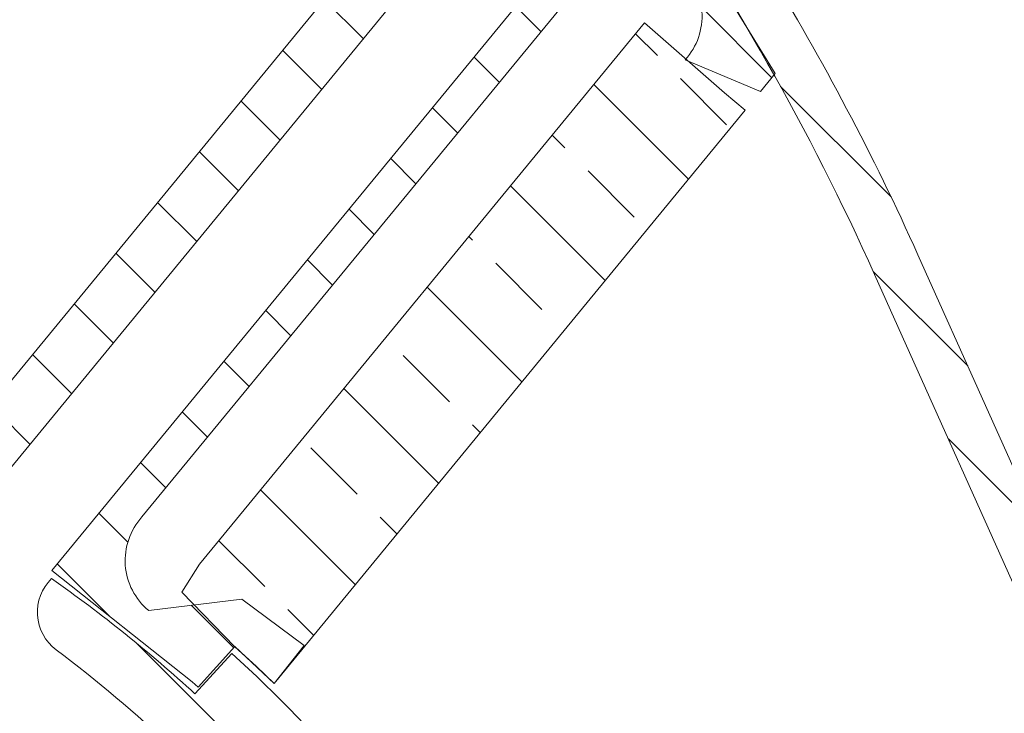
# Model space of a CAD drawing. Header units: metres. Extents: x 167411 to 168816, y 461777 to 462985.
# Tile 414 of 493: x 167773 to 167811, y 462751 to 462777. Entities that reach past the tile are written whole.
import ezdxf

# ---------------------------------------------------------------- set-up
doc = ezdxf.new("R2010")
doc.units = ezdxf.units.M
doc.header["$LTSCALE"] = 0.5
for name, color, linetype, lineweight, true_color in [('Noord-N-WE-GW-AANVULLEN-teelgrond 1e grootte boom', 7, 'Continuous', 18, 0x0001ff), ('Noord-N-WE-GW-AANVULLEN-teelgrond 2e en 3e grootte boom', 7, 'Continuous', 18, 0xbf01ff), ('Noord-N-WE-GW-AANVULLEN-vrijgekomen grond (uitvullen)', 7, 'Continuous', 18, 0x0100ff), ('Noord-N-WE-GW-AANVULLEN-zand uitvullen', 7, 'Continuous', 18, 0x3fff01), ('Zuid-N-WE-GW-AANVULLEN-menggranulaat', 7, 'Continuous', 18, 0x01ff7f), ('Zuid-N-WE-GW-AANVULLEN-teelgrond 1e grootte boom', 7, 'Continuous', 18, 0x0001ff), ('Zuid-N-WE-GW-ONTGRAVEN-grond-menggranulaat', 7, 'Continuous', 18, 0xff0001)]:
    doc.layers.add(name, color=color, linetype=linetype, lineweight=lineweight, true_color=true_color)
pattern_1 = [(45, (0, 0), (-3.535533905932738, 3.535533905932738), []), (45, (3.5355339, 0), (-3.535533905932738, 3.535533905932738), [2.5, -1.25])]
pattern_2 = [(135, (0, 0), (-1.767766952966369, -1.767766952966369), [])]

msp = doc.modelspace()

# ---------------------------------------------------------------- hatches: boundary and pattern name
at = {"layer": 'Noord-N-WE-GW-AANVULLEN-teelgrond 1e grootte boom'}
h = msp.add_hatch(dxfattribs=at)
h.set_pattern_fill('ANSI33', color=256, scale=20)
h.set_pattern_definition(pattern_1)
h.paths.add_polyline_path([(167851.496245, 462738.563006), (167851.496245, 462733.563006), (167857.496245, 462733.563006), (167857.496245, 462738.563006)])
h.paths.add_polyline_path([(167851.3662560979, 462731.3587327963), (167851.3662560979, 462726.3587327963), (167857.3662560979, 462726.3587327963), (167857.3662560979, 462731.3587327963)])
h.paths.add_polyline_path([(167853.7575194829, 462724.8166165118), (167854.1870491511, 462719.8351002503), (167860.1648686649, 462720.3505358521), (167859.7353389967, 462725.3320521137)])
edge = h.paths.add_edge_path()
edge.add_line((167819.752561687, 462698.5678700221), (167818.5773189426, 462699.0071671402))
edge.add_line((167818.5773189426, 462699.0071671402), (167819.6625522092, 462695.1794274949))
edge.add_line((167819.6625522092, 462695.1794274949), (167823.7469851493, 462693.8079464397))
edge.add_arc((167900.6604038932, 462925.3685777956), 243.9999999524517, 251.6259691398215, 258.5614237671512)
edge.add_arc((167946.0157406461, 463149.5269567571), 472.7008644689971, 258.5614237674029, 259.1146180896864)
edge.add_arc((167946.0157504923, 463149.526999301), 472.7009081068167, 259.1146178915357, 259.7296689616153)
edge.add_line((167861.7366223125, 462684.3999445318), (167862.3462604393, 462687.5686881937))
edge.add_arc((167897.0482822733, 462880.5361637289), 196.0629412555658, 258.8202020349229, 259.8052653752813, ccw=False)
edge.add_arc((167900.6604038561, 462925.3685776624), 240.799999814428, 250.3668830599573, 260.0454236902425, ccw=False)
edge = h.paths.add_edge_path()
edge.add_line((167578.4032729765, 462799.7303160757), (167596.6203670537, 462796.9720314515))
edge.add_line((167596.6203670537, 462796.9720314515), (167601.6020787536, 462796.1410789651))
edge.add_arc((167606.5339795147, 462827.100711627), 31.34999999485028, 260.94877682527, 275.6641324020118)
edge.add_line((167609.6281247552, 462795.9037764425), (167609.6238054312, 462793.4097978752))
edge.add_arc((167603.0385404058, 462821.3954510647), 28.74999999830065, 263.5356267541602, 283.2413064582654, ccw=False)
edge.add_arc((167609.42836148, 462855.0211414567), 62.93352959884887, 252.2468160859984, 261.20118637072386, ccw=False)
edge.add_arc((167562.3483782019, 462696.7118973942), 102.2499999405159, 74.17099039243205, 77.73495314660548)
edge.add_arc((167562.3483781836, 462696.7118973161), 102.250000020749, 77.73495314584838, 81.12712426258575)
edge.add_line((167578.1196902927, 462797.7382711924), (167578.4032729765, 462799.7303160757))
edge = h.paths.add_edge_path()
edge.add_arc((167472.8983696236, 462038.8933752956), 768.1212285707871, 83.66386098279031, 84.63420210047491, ccw=False)
edge.add_line((167557.6691693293, 462802.3225686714), (167557.5895591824, 462800.5467459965))
edge.add_arc((167555.5527658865, 462613.8437053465), 186.7141502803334, 89.37496984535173, 91.48672537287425)
edge.add_line((167550.7084035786, 462800.495000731), (167546.2931048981, 462800.5326116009))
edge.add_line((167546.2931048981, 462800.5326116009), (167544.6420942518, 462803.1182976))
edge.add_line((167544.6420942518, 462803.1182976), (167544.728463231, 462803.6486691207))
edge = h.paths.add_edge_path()
edge.add_line((167502.3501883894, 462807.3307395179), (167484.6232827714, 462807.8409732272))
edge.add_line((167484.6232827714, 462807.8409732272), (167479.5257499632, 462809.9299242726))
edge.add_line((167479.5257499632, 462809.9299242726), (167479.5256575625, 462809.9101138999))
edge.add_arc((167475.679294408, 461985.2643094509), 824.6547746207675, 89.73275947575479, 92.94858476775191)
edge.add_arc((167431.5555315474, 462841.903473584), 33.11999999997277, 262.34218993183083, 272.94858476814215, ccw=False)
edge.add_line((167427.142078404, 462809.0788512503), (167426.7420394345, 462806.1212264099))
edge.add_arc((167432.0353601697, 462845.4296723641), 39.66324706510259, 262.3306199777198, 270.6948268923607)
edge.add_arc((167473.7999534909, 462046.5827580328), 760.3082304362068, 90.64474842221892, 93.112606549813, ccw=False)
edge.add_line((167465.244398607, 462806.842850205), (167494.8134747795, 462803.0676205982))
edge.add_arc((167472.8515045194, 461852.3212443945), 951.0000000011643, 86.68204269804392, 88.67671915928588, ccw=False)
edge.add_line((167527.8924539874, 462801.7271080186), (167531.204409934, 462801.5236236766))
edge.add_line((167531.204409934, 462801.5236236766), (167531.5202549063, 462805.673126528))
edge.add_arc((167473.7849370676, 462047.1590229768), 760.7082306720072, 85.64724816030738, 87.84798802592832)
at = {"layer": 'Noord-N-WE-GW-AANVULLEN-teelgrond 2e en 3e grootte boom'}
h = msp.add_hatch(dxfattribs=at)
h.set_pattern_fill('ANSI33', color=256, scale=20, angle=90)
h.set_pattern_definition([(135, (0, 0), (-3.535533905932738, -3.535533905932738), []), (135, (2.164890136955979e-16, 3.5355339), (-3.535533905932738, -3.535533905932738), [2.5, -1.25])])
h.paths.add_polyline_path([(167781.9735864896, 462752.375249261), (167781.1566779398, 462753.1242397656), (167779.1259901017, 462755.2103229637), (167779.8047132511, 462756.281817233), (167796.8331900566, 462777.006127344), (167799.891311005, 462774.3284691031), (167800.6927479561, 462773.6699549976), (167782.6550759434, 462751.7174155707)])
at = {"layer": 'Noord-N-WE-GW-AANVULLEN-vrijgekomen grond (uitvullen)'}
h = msp.add_hatch(dxfattribs=at)
h.set_pattern_fill('ANSI31', color=256, scale=20, angle=90)
h.set_pattern_definition(pattern_2)
edge = h.paths.add_edge_path()
edge.add_line((167794.5679511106, 462778.7384989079), (167777.6027007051, 462758.0911377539))
edge.add_arc((167779.436543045, 462756.4244313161), 2.47808153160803, 137.7335471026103, 230.5911913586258)
edge.add_line((167777.8633347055, 462754.5097763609), (167781.4272488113, 462754.9486336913))
edge.add_line((167781.4272488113, 462754.9486336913), (167783.805228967, 462753.168680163))
edge.add_line((167783.805228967, 462753.168680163), (167782.6550759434, 462751.7174155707))
edge.add_line((167782.6550759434, 462751.7174155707), (167781.1623035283, 462753.1303754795))
edge.add_line((167781.1623035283, 462753.1303754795), (167779.7466042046, 462751.5791882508))
edge.add_line((167779.7466042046, 462751.5791882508), (167779.5250157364, 462751.7814221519))
edge.add_line((167779.5250157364, 462751.7814221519), (167774.1511538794, 462756.0484652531))
edge.add_line((167774.1511538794, 462756.0484652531), (167796.3180348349, 462783.0264104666))
edge.add_line((167796.3180348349, 462783.0264104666), (167796.6692864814, 462783.4538972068))
edge.add_line((167796.6692864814, 462783.4538972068), (167796.8275420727, 462783.2288502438))
edge.add_line((167796.8275420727, 462783.2288502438), (167801.8406633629, 462775.0670121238))
edge.add_line((167801.8406633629, 462775.0670121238), (167801.2755457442, 462774.3792422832))
edge.add_line((167801.2755457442, 462774.3792422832), (167798.3925201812, 462775.5960203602))
edge.add_arc((167796.5586780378, 462777.262727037), 2.478081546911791, 317.7335399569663, 410.5963350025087)
edge.add_arc((167796.5586772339, 462777.2627242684), 2.478084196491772, 50.59636127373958, 143.4495428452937)
at = {"layer": 'Noord-N-WE-GW-AANVULLEN-zand uitvullen'}
h = msp.add_hatch(dxfattribs=at)
h.set_pattern_fill('ANSI31', color=256, scale=20, angle=90)
h.set_pattern_definition(pattern_2)
edge = h.paths.add_edge_path()
edge.add_line((167721.4094950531, 462819.829803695), (167721.7599547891, 462821.2878211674))
edge.add_line((167721.7599547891, 462821.2878211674), (167721.9879396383, 462822.2627326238))
edge.add_arc((167727.6388144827, 462820.9559757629), 5.800000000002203, 73.73703519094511, 166.9793091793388, ccw=False)
edge.add_line((167729.2630827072, 462826.5238975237), (167730.2230692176, 462826.2438512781))
edge.add_line((167730.2230692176, 462826.2438512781), (167745.7728057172, 462821.7076986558))
edge.add_arc((167718.5243060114, 462728.3010111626), 97.30000002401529, 69.14617739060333, 73.73703518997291, ccw=False)
edge.add_line((167753.1616429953, 462819.2270519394), (167754.0933698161, 462818.8664877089))
edge.add_line((167754.0933698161, 462818.8664877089), (167754.0661750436, 462818.7972447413))
edge.add_line((167754.0661750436, 462818.7972447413), (167753.5740246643, 462817.1101743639))
edge.add_line((167753.5740246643, 462817.1101743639), (167753.4806111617, 462817.1470407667))
edge.add_line((167753.4806111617, 462817.1470407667), (167752.6329853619, 462814.241415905))
edge.add_line((167752.6329853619, 462814.241415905), (167752.5297765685, 462814.2715238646))
edge.add_line((167752.5297765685, 462814.2715238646), (167747.5777043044, 462815.7161371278))
edge.add_line((167747.5777043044, 462815.7161371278), (167740.2684972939, 462790.6604892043))
edge.add_line((167740.2684972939, 462790.6604892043), (167761.9344528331, 462784.3401196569))
edge.add_line((167761.9344528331, 462784.3401196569), (167775.7298196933, 462801.1296108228))
edge.add_line((167775.7298196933, 462801.1296108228), (167771.7873008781, 462804.3692843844))
edge.add_line((167771.7873008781, 462804.3692843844), (167771.5814322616, 462804.5384397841))
edge.add_line((167771.5814322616, 462804.5384397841), (167773.2329424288, 462806.5483910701))
edge.add_line((167773.2329424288, 462806.5483910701), (167773.1506729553, 462806.605783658))
edge.add_line((167773.1506729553, 462806.605783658), (167774.2650908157, 462807.9620729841))
edge.add_line((167774.2650908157, 462807.9620729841), (167774.3120182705, 462808.0191854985))
edge.add_line((167774.3120182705, 462808.0191854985), (167775.0994918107, 462807.4624828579))
edge.add_arc((167718.5253123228, 462728.3022953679), 97.29837135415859, 42.61542943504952, 54.44737731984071, ccw=False)
edge.add_line((167790.1286220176, 462794.1805095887), (167790.801992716, 462793.4410603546))
edge.add_line((167790.801992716, 462793.4410603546), (167794.045901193, 462789.6506539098))
edge.add_arc((167791.8726178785, 462787.8851965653), 2.800000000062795, -39.40880863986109, 39.088533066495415, ccw=False)
edge.add_line((167794.0359986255, 462786.1076185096), (167793.40114932, 462785.3349825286))
edge.add_line((167793.40114932, 462785.3349825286), (167771.6124732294, 462758.817327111))
edge.add_line((167771.6124732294, 462758.817327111), (167770.9776239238, 462758.0446911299))
edge.add_arc((167768.8142431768, 462759.8222691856), 2.800000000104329, 241.9403833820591, 320.59119135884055, ccw=False)
edge.add_arc((167742.9203988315, 462711.2452011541), 52.24745873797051, 61.94029754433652, 68.99750167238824)
edge.add_line((167761.6463403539, 462760.0215894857), (167760.7093902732, 462760.3710527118))
edge.add_arc((167742.921959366, 462711.2516156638), 52.24090154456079, 70.09335559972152, 73.73719383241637)
edge.add_line((167757.551688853, 462761.4022169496), (167714.2607799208, 462774.0309949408))
edge.add_arc((167716.4451406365, 462781.5188897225), 7.79999999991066, 155.7630082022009, 253.7370351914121, ccw=False)
edge.add_line((167709.332669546, 462784.7208820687), (167709.8160502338, 462784.5035509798))
edge.add_line((167709.8160502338, 462784.5035509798), (167709.8797733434, 462784.474579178))
edge.add_line((167709.8797733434, 462784.474579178), (167709.261246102, 462783.1141362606))
edge.add_line((167709.261246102, 462783.1141362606), (167710.6267413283, 462782.4933119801))
edge.add_line((167710.6267413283, 462782.4933119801), (167711.2475656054, 462783.8588071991))
edge.add_arc((167524.4996066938, 462867.9316318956), 204.8000000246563, 335.7630082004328, 340.8516845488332)
edge.add_line((167717.9685644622, 462800.7542369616), (167715.9847519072, 462801.443067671))
edge.add_line((167715.9847519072, 462801.443067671), (167718.2592098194, 462808.395876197))
edge.add_line((167718.2592098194, 462808.395876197), (167718.3261223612, 462808.375316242))
edge.add_line((167718.3261223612, 462808.375316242), (167720.2665860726, 462807.779077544))
edge.add_line((167720.2665860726, 462807.779077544), (167721.0377824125, 462810.3487742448))
edge.add_arc((167524.499606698, 462867.9316318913), 204.8000000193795, 343.6701747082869, 346.2775088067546)
edge.add_line((167723.4538109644, 462819.3490772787), (167723.7971743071, 462820.8092490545))
edge.add_line((167723.7971743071, 462820.8092490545), (167722.3370025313, 462821.1526123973))
edge.add_line((167722.3370025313, 462821.1526123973), (167721.9936391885, 462819.6924406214))
edge.add_line((167721.9936391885, 462819.6924406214), (167721.4094950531, 462819.829803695))
edge = h.paths.add_edge_path(flags=16)
edge.add_arc((167727.6388144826, 462820.9559757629), 3.980000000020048, 73.73703518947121, 105.65012034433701, ccw=False)
edge.add_line((167728.7533985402, 462824.7767220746), (167745.2631215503, 462819.9605232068))
edge.add_line((167745.2631215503, 462819.9605232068), (167747.0880854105, 462819.4083155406))
edge.add_line((167747.0880854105, 462819.4083155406), (167738.3857101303, 462789.5769465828))
edge.add_line((167738.3857101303, 462789.5769465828), (167762.3146233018, 462782.5964294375))
edge.add_line((167762.3146233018, 462782.5964294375), (167778.647330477, 462802.4739611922))
edge.add_arc((167718.5332322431, 462728.3090007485), 95.46803739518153, 38.778987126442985, 50.973649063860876, ccw=False)
edge.add_line((167792.9570320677, 462788.1023463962), (167768.9890716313, 462758.9324182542))
edge.add_arc((167742.9192725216, 462711.2429217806), 54.34999999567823, 61.33646743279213, 73.73703519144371)
edge.add_line((167758.1397859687, 462763.4181886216), (167714.8488770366, 462776.0469666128))
edge.add_arc((167716.4430729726, 462781.5151784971), 5.69585831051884, 202.2467410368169, 253.7465473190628, ccw=False)
edge.add_arc((167524.6408378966, 462867.8841204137), 206.4711076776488, 334.6114704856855, 343.6718078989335)
edge.add_arc((167524.4996067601, 462867.9316318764), 206.6199999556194, 343.6701747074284, 347.9476919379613)
edge = h.paths.add_edge_path(flags=16)
edge.add_line((167754.2179499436, 462818.8176051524), (167754.1969706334, 462818.7456889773))
edge.add_line((167754.1969706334, 462818.7456889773), (167753.7441339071, 462817.1933841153))
edge.add_arc((167717.9396309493, 462726.7497281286), 97.27290136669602, 64.97752930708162, 68.40255956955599, ccw=False)
edge.add_line((167759.0835072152, 462814.8927867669), (167759.5595352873, 462816.524590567))
edge.add_arc((167718.524306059, 462728.3010112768), 97.29999990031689, 65.05555744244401, 68.47906575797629)
edge = h.paths.add_edge_path(flags=16)
edge.add_line((167759.687873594, 462816.4646113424), (167759.17209423, 462814.6965418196))
edge.add_arc((167718.524306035, 462728.3010112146), 95.47999996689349, 58.75313288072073, 64.80372616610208, ccw=False)
edge.add_line((167768.0523133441, 462809.9307048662), (167769.1744605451, 462811.2964010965))
edge.add_line((167769.1744605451, 462811.2964010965), (167769.2192464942, 462811.3509073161))
edge.add_arc((167718.5699968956, 462728.3859246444), 97.20357418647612, 58.59637358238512, 64.97536703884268)
edge = h.paths.add_edge_path(flags=16)
edge.add_line((167768.2629306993, 462809.9665094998), (167769.3399453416, 462811.2772776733))
edge.add_arc((167718.5243060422, 462728.3010112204), 97.29999995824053, 55.09790373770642, 58.51620833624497, ccw=False)
edge.add_line((167774.1970191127, 462808.0997518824), (167773.1245514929, 462806.79451761))
edge.add_arc((167717.5613961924, 462726.9460957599), 97.27813063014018, 55.16756828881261, 58.58710113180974)
h.paths.add_polyline_path([(167774.5723319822, 462805.4219199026), (167773.6200580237, 462804.262965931), (167774.7790119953, 462803.3106919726), (167775.7312859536, 462804.4696459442)], flags=16)
h.paths.add_polyline_path([(167750.2418625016, 462817.6499754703), (167749.8217931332, 462816.2099957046), (167751.261772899, 462815.7899263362), (167751.6818422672, 462817.229906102)], flags=16)
h.paths.add_polyline_path([(167717.9289383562, 462806.3953571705), (167717.4680895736, 462804.9679054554), (167718.8955412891, 462804.5070566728), (167719.3563900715, 462805.9345083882)], flags=16)
edge = h.paths.add_edge_path(flags=16)
edge.add_line((167721.3774478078, 462819.6935209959), (167723.2842639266, 462819.2451280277))
edge.add_arc((167524.499606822, 462867.9316318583), 204.6599998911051, 343.67017470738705, 346.2379784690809, ccw=False)
edge.add_line((167720.903430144, 462810.3881375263), (167720.1738351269, 462807.954036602))
edge.add_line((167720.1738351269, 462807.954036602), (167718.3003297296, 462808.5297012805))
edge.add_arc((167522.9486592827, 462868.3810726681), 204.3146147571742, 342.9661100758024, 346.2139526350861)
edge = h.paths.add_edge_path(flags=17)
edge.add_arc((167524.4996066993, 462867.9316318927), 204.6600000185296, 335.80220203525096, 340.8124907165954, ccw=False)
edge.add_line((167711.1773338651, 462784.0439582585), (167709.3901412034, 462784.8485418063))
edge.add_arc((167524.4525728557, 462867.9503419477), 202.7506186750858, 335.8032061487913, 340.811486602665)
edge.add_line((167715.9388298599, 462801.3108135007), (167717.7903430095, 462800.6679205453))
h = msp.add_hatch(dxfattribs=at)
h.set_pattern_fill('ANSI31', color=256, scale=20, angle=90)
h.set_pattern_definition(pattern_2)
edge = h.paths.add_edge_path()
edge.add_arc((167742.9192725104, 462711.2429217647), 54.35000001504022, 47.50927225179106, 54.9415386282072)
edge.add_arc((167775.3981946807, 462754.4461868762), 1.79999999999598, 134.4106241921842, 233.0652498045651)
edge.add_arc((167742.9192725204, 462711.2429217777), 52.24999999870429, 46.642905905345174, 53.06524980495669, ccw=False)
edge.add_line((167778.7911559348, 462749.2333216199), (167779.5119121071, 462748.5395868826))
edge.add_arc((167742.9192725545, 462711.2429218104), 52.24999995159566, 41.24369024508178, 45.5459040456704, ccw=False)
edge.add_line((167782.2066961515, 462745.6894142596), (167783.7857122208, 462747.0738665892))
edge.add_arc((167742.9192725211, 462711.2429217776), 54.34999999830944, 33.408366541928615, 41.24369024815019, ccw=False)
edge.add_arc((167826.3960196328, 462766.303185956), 45.65000000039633, 213.4083665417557, 249.3667810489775)
edge.add_line((167810.3096764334, 462723.5813875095), (167809.5696694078, 462721.6160911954))
edge.add_arc((167826.3960196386, 462766.3031859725), 47.7500000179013, 249.3667810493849, 256.5945898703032)
edge.add_arc((167816.670341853, 462725.4961560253), 5.800000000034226, 256.5945898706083, 353.0155281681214)
edge.add_arc((167795.3298902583, 462728.1105633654), 27.30000000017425, 353.0155281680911, 384.1598802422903)
edge.add_line((167820.2385994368, 462739.2840233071), (167807.3015002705, 462768.124368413))
edge.add_arc((167718.5243060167, 462728.3010111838), 97.30000000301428, 24.15988024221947, 31.49716003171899)
edge.add_line((167801.4887138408, 462779.1360093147), (167800.9620123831, 462779.9857775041))
edge.add_line((167800.9620123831, 462779.9857775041), (167799.2344625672, 462782.6440018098))
edge.add_arc((167797.741366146, 462781.6386844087), 1.800000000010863, 33.95279383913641, 125.1293898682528)
edge.add_arc((167718.5243060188, 462728.3010111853), 95.48000000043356, 24.159880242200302, 35.03277670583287, ccw=False)
edge.add_line((167805.6409196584, 462767.379471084), (167818.578018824, 462738.5391259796))
edge.add_arc((167795.3298902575, 462728.1105633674), 25.4800000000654, -6.240175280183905, 24.15988024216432, ccw=False)
edge.add_arc((167816.552877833, 462725.5579005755), 4.111769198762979, 325.5794438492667, 356.97587957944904, ccw=False)
edge.add_arc((167826.3960196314, 462766.3031859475), 43.54999999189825, 251.5953219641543, 261.4811109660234, ccw=False)
edge.add_arc((167826.3960196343, 462766.303185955), 43.5499999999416, 213.4080388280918, 251.59532196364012, ccw=False)
edge.add_arc((167742.9267051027, 462711.2485093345), 56.44071900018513, 33.40803883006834, 47.5151593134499)
edge.add_line((167781.0464910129, 462752.8710595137), (167779.631115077, 462751.3198866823))
h = msp.add_hatch(dxfattribs=at)
h.set_pattern_fill('ANSI31', color=256, scale=20, angle=90)
h.set_pattern_definition(pattern_2)
edge = h.paths.add_edge_path()
edge.add_line((167749.9464689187, 462732.4489679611), (167748.3157090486, 462733.7721422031))
edge.add_line((167748.3157090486, 462733.7721422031), (167754.5501662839, 462741.3597160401))
edge.add_line((167754.5501662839, 462741.3597160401), (167764.9394306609, 462754.0038497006))
edge.add_arc((167764.012295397, 462752.4029373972), 1.850000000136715, -26.0576243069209, 59.923609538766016, ccw=False)
edge.add_line((167765.6742479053, 462751.5902788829), (167765.4030401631, 462751.2602086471))
edge.add_line((167765.4030401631, 462751.2602086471), (167764.7681908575, 462750.4875726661))
edge.add_line((167764.7681908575, 462750.4875726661), (167756.1026763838, 462739.9413088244))
edge.add_line((167756.1026763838, 462739.9413088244), (167749.9464689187, 462732.4489679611))
edge = h.paths.add_edge_path()
edge.add_line((167810.1293982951, 462723.4999018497), (167809.4386496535, 462721.6654249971))
edge.add_arc((167826.3977031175, 462766.3047533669), 47.75226834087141, 213.4088242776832, 249.1975735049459, ccw=False)
edge.add_arc((167742.884921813, 462711.218561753), 52.29208756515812, 33.40992391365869, 41.08554998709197)
edge.add_line((167782.2989929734, 462745.5841465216), (167783.772605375, 462746.8761828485))
edge.add_arc((167742.9192725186, 462711.2429217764), 54.21000000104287, 33.408366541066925, 41.095720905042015, ccw=False)
edge.add_arc((167826.3960196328, 462766.3031859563), 45.79000000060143, 213.4083665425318, 249.1916025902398)
edge = h.paths.add_edge_path()
edge.add_line((167832.8608694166, 462724.461658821), (167832.8628630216, 462724.417020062))
edge.add_line((167832.8628630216, 462724.417020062), (167832.8399695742, 462724.4160300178))
edge.add_line((167832.8399695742, 462724.4160300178), (167833.0613952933, 462719.4580923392))
edge.add_line((167833.0613952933, 462719.4580923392), (167833.0842872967, 462719.4591147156))
edge.add_line((167833.0842872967, 462719.4591147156), (167833.1341986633, 462718.3415505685))
edge.add_arc((167836.0106400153, 462774.2175613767), 55.94999998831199, 267.0530717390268, 274.9281216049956)
edge.add_line((167840.8170770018, 462718.4743944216), (167870.436461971, 462721.0283165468))
edge.add_line((167870.436461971, 462721.0283165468), (167870.6169378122, 462718.9360860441))
edge.add_line((167870.6169378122, 462718.9360860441), (167840.9974794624, 462716.3821575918))
edge.add_arc((167836.0106400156, 462774.2175613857), 58.04999999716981, 263.4683981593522, 274.9281216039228, ccw=False)
edge.add_arc((167829.7258858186, 462719.3261744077), 2.800000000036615, 177.8736503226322, 263.4683981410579, ccw=False)
edge.add_line((167826.9278137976, 462719.4300636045), (167829.8827276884, 462718.7707483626))
edge.add_line((167829.8827276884, 462718.7707483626), (167830.4841172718, 462721.4660514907))
edge.add_line((167830.4841172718, 462721.4660514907), (167830.5117628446, 462721.6108535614))
edge.add_line((167830.5117628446, 462721.6108535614), (167830.9468928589, 462724.3377614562))
edge.add_line((167830.9468928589, 462724.3377614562), (167830.7587835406, 462724.3677778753))
edge.add_line((167830.7587835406, 462724.3677778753), (167832.8608694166, 462724.461658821))
edge = h.paths.add_edge_path()
edge.add_line((167827.8648713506, 462724.8295566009), (167829.5824657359, 462724.555481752))
edge.add_line((167829.5824657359, 462724.555481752), (167832.8102013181, 462724.6996351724))
edge.add_line((167832.8102013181, 462724.6996351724), (167832.5505339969, 462730.5138395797))
edge.add_line((167832.5505339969, 462730.5138395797), (167827.9559298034, 462730.3086406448))
edge.add_arc((167795.3298903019, 462728.1105633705), 32.69999995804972, -5.758553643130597, 3.854299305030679, ccw=False)
edge = h.paths.add_edge_path()
edge.add_line((167817.9536276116, 462701.0487781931), (167819.5593207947, 462700.1919530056))
edge.add_line((167819.5593207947, 462700.1919530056), (167826.4026807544, 462713.0164317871))
edge.add_arc((167826.0324682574, 462710.2410142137), 2.799999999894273, 82.40217579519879, 151.9148606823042)
edge.add_line((167823.5621710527, 462711.5592068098), (167817.9536276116, 462701.0487781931))
at = {"layer": 'Zuid-N-WE-GW-AANVULLEN-menggranulaat'}
h = msp.add_hatch(dxfattribs=at)
h.set_pattern_fill('ANSI37', color=256, scale=20)
h.set_pattern_definition([(45, (0, 0), (-1.767766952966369, 1.767766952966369), []), (135, (0, 0), (-1.767766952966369, -1.767766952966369), [])])
edge = h.paths.add_edge_path()
edge.add_arc((167803.4791472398, 462466.3690323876), 20.99999999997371, 297.6526232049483, 334.9313167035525)
edge.add_line((167822.5009582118, 462457.4712401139), (167827.8134121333, 462468.8282701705))
edge.add_arc((167808.7916689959, 462477.7260058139), 20.99991456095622, 334.9313782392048, 364.503464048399)
edge.add_line((167829.7267481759, 462479.3749058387), (167827.4790799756, 462507.9125713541))
edge.add_arc((167825.4852546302, 462507.755534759), 2.000000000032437, 4.503402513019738, 90.27156755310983)
edge.add_arc((167824.8460969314, 462642.6050917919), 132.8510717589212, 259.64941472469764, 270.2715675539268, ccw=False)
edge.add_arc((167754.8900732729, 462225.1511423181), 290.4445156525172, 80.86994677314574, 87.31915756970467)
edge.add_arc((167775.0175849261, 462636.516389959), 121.415015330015, 260.654251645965, 266.9109979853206, ccw=False)
edge.add_arc((167974.3146421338, 463868.2755060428), 1369.192570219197, 259.95828140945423, 260.7955184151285, ccw=False)
edge.add_arc((167530.3156294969, 461237.1591816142), 1299.214996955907, 80.9099083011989, 81.3481679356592)
edge.add_line((167725.7562178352, 462521.5900223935), (167726.5613614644, 462523.2881156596))
edge.add_arc((167530.3156294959, 461237.1591816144), 1301.01499695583, 80.90924953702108, 81.32436302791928, ccw=False)
edge.add_arc((167974.3146421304, 463868.2755060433), 1367.392570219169, 259.957655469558, 260.7956117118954)
edge.add_arc((167775.0175849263, 462636.5163899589), 119.6150153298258, 260.6531923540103, 266.9079431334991)
edge.add_arc((167754.8900732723, 462225.1511423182), 292.2445156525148, 80.8661692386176, 87.3178939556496, ccw=False)
edge.add_arc((167824.846096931, 462642.6050917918), 131.0510717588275, 259.6410738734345, 270.081003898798)
edge.add_arc((167825.0285473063, 462513.5541490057), 1.999999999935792, 270.0810038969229, 364.5034025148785)
edge.add_line((167827.0223726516, 462513.711185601), (167826.3476529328, 462522.277808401))
edge.add_arc((167851.2704697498, 462524.2407658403), 25.00000000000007, 159.6344798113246, 184.5034025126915, ccw=False)
edge.add_line((167827.8331801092, 462532.9409643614), (167839.6054740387, 462564.6541099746))
edge.add_arc((167863.0427636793, 462555.9539114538), 25.00000000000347, 92.92646269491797, 159.6344798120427, ccw=False)
edge.add_arc((167859.6731861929, 462621.8678397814), 41.00000000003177, 272.9264626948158, 332.9525938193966)
edge.add_arc((167761.4366320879, 462672.0242893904), 151.2999999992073, 332.9525938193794, 343.4711954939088)
edge.add_arc((167761.4366320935, 462672.0242893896), 151.2999999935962, 343.4711954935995, 352.7182832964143)
edge.add_arc((167761.4366320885, 462672.0242893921), 151.299999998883, 352.7182832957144, 359.9848447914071)
edge.add_arc((167762.6427129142, 462672.126905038), 150.0939816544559, 359.9455512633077, 369.780692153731)
edge.add_arc((167930.1719424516, 462701.5206140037), 19.9999999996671, 191.1198891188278, 191.2334212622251, ccw=False)
edge.add_arc((167737.3431602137, 462663.465514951), 176.548040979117, 11.16895386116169, 18.09769581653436)
edge.add_line((167905.1570562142, 462718.3080812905), (167903.1593950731, 462724.0577253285))
edge.add_arc((167739.6427847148, 462664.0457215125), 174.1812919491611, 20.15357154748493, 22.68530781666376)
edge.add_line((167900.3488921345, 462731.2221273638), (167888.5491926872, 462758.9092599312))
edge.add_arc((165746.7489998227, 461786.7376482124), 2352.110904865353, 24.41348664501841, 26.09998645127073)
edge.add_line((167859.0096983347, 462821.5228676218), (167856.2721985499, 462827.0317757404))
edge.add_line((167856.2721985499, 462827.0317757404), (167849.4427865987, 462840.7263118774))
edge.add_line((167849.4427865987, 462840.7263118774), (167853.1350324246, 462842.2854980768))
edge.add_line((167853.1350324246, 462842.2854980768), (167860.3813711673, 462827.7549278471))
edge.add_line((167860.3813711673, 462827.7549278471), (167861.3957378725, 462825.6996336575))
edge.add_line((167861.3957378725, 462825.6996336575), (167863.1099234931, 462822.2444456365))
edge.add_arc((165737.1791078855, 461782.2200335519), 2366.692335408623, 24.416192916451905, 26.068294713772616, ccw=False)
edge.add_line((167892.2107470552, 462760.5202148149), (167904.0259808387, 462732.7966320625))
edge.add_arc((167739.8099433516, 462664.1044459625), 178.0042791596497, 19.80421544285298, 22.699741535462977, ccw=False)
edge.add_line((167907.2863097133, 462724.4135672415), (167909.2465979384, 462718.6607007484))
edge.add_arc((167740.0904840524, 462664.1680653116), 177.7167357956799, 11.117207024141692, 17.85603628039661, ccw=False)
edge.add_arc((167930.1719424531, 462701.5206139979), 16.00000000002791, 191.1198890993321, 191.4083296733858)
edge.add_arc((167760.3030476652, 462671.9276384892), 156.4335888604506, 0.020354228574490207, 9.726300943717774, ccw=False)
edge.add_arc((167761.4366320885, 462672.0242893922), 155.2999999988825, 352.7182832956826, 359.9848447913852, ccw=False)
edge.add_arc((167761.4366320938, 462672.0242893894), 155.2999999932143, 343.47119549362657, 352.71828329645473, ccw=False)
edge.add_arc((167761.4366320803, 462672.0242893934), 155.3000000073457, 332.95259381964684, 343.47119549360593, ccw=False)
edge.add_arc((167859.6731861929, 462621.8678397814), 45.0000000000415, 272.9264626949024, 332.9525938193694, ccw=False)
edge.add_arc((167863.0427636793, 462555.9539114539), 20.99999999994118, 92.92646269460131, 159.6344798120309)
edge.add_line((167843.3554403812, 462563.2620782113), (167831.5831464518, 462531.548932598))
edge.add_arc((167851.2704697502, 462524.2407658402), 21.00000000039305, 159.6344798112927, 184.5034025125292)
edge.add_line((167830.3353036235, 462522.5918815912), (167833.7143988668, 462479.6889790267))
edge.add_arc((167808.7916777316, 462477.7260042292), 24.99990597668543, -25.068626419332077, 4.503459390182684, ccw=False)
edge.add_line((167831.4366161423, 462467.1334566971), (167826.1241603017, 462455.7764225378))
edge.add_arc((167803.4791472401, 462466.3690323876), 24.99999999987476, 326.0230712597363, 334.93131670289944, ccw=False)
edge.add_line((167824.2107141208, 462452.3975566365), (167824.3351035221, 462452.313727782))
edge.add_arc((167826.6985021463, 462450.7209795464), 2.849999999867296, 146.0230712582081, 226.2503602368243)
edge.add_line((167824.7277028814, 462448.6622298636), (167832.9604662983, 462440.7811726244))
edge.add_line((167832.9604662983, 462440.7811726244), (167832.856741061, 462440.6728163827))
edge.add_line((167832.856741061, 462440.6728163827), (167836.0875973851, 462437.5799832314))
edge.add_arc((167853.3620299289, 462455.6518945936), 24.99999999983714, 226.2924793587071, 277.4629986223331)
edge.add_line((167856.6091772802, 462430.8636708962), (167887.2002697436, 462434.8709683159))
edge.add_line((167887.2002697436, 462434.8709683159), (167887.6548703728, 462431.4006169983))
edge.add_line((167887.6548703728, 462431.4006169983), (167857.0637779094, 462427.3933195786))
edge.add_arc((167853.3620299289, 462455.6518945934), 28.49999999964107, 226.4362674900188, 277.4629986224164, ccw=False)
edge.add_line((167833.7209410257, 462435.0005598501), (167830.4365544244, 462438.1445760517))
edge.add_line((167830.4365544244, 462438.1445760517), (167830.3328291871, 462438.03621981))
edge.add_line((167830.3328291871, 462438.03621981), (167822.1006203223, 462445.9165948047))
edge.add_arc((167820.1298408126, 462443.8578262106), 2.850000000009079, 46.25091003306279, 126.488941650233)
edge.add_line((167818.435038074, 462446.1491454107), (167818.3458420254, 462446.2697441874))
edge.add_arc((167803.479147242, 462466.3690323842), 24.99999999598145, 300.71144744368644, 306.4889533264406, ccw=False)
edge.add_line((167816.2470148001, 462444.8752761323), (167813.2254524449, 462447.7677008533))
at = {"layer": 'Zuid-N-WE-GW-AANVULLEN-teelgrond 1e grootte boom'}
h = msp.add_hatch(dxfattribs=at)
h.set_pattern_fill('ANSI33', color=256, scale=20)
h.set_pattern_definition(pattern_1)
h.paths.add_polyline_path([(167632.8377178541, 462676.5266989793), (167632.8377178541, 462671.5266989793), (167638.8377178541, 462671.5266989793), (167638.8377178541, 462676.5266989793)])
h.paths.add_polyline_path([(167654.1186690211, 462688.734524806), (167654.1186690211, 462683.734524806), (167660.1186690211, 462683.734524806), (167660.1186690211, 462688.734524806)])
h.paths.add_polyline_path([(167683.8796496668, 462668.6183621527), (167683.8796496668, 462663.6183621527), (167689.8796496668, 462663.6183621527), (167689.8796496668, 462668.6183621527)])
edge = h.paths.add_edge_path()
edge.add_arc((167810.3808444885, 462803.3814329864), 106.5000072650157, 242.86446916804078, 243.3100240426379, ccw=False)
edge.add_line((167761.8065248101, 462708.6038669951), (167760.9984946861, 462707.2503733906))
edge.add_arc((167900.6604039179, 462925.3685778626), 259.0000000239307, 237.3684112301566, 245.5973856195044)
edge.add_line((167793.6555941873, 462689.5063920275), (167800.444228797, 462686.5429145))
edge.add_line((167800.444228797, 462686.5429145), (167800.9974573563, 462686.3120079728))
edge.add_line((167800.9974573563, 462686.3120079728), (167801.2488266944, 462686.9240642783))
edge.add_line((167801.2488266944, 462686.9240642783), (167800.5308514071, 462689.8730815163))
edge.add_line((167800.5308514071, 462689.8730815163), (167797.4306392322, 462691.1075347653))
edge.add_arc((167797.765800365, 462692.0496956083), 1.000000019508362, 246.25729131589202, 250.4176637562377, ccw=False)
edge.add_arc((167900.6603241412, 462925.3684069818), 255.9998115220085, 243.3097077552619, 246.2025355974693, ccw=False)
edge.add_line((167785.6734964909, 462696.646014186), (167766.6099376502, 462706.1854506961))
edge.add_line((167766.6099376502, 462706.1854506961), (167762.5450142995, 462708.2290031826))
edge = h.paths.add_edge_path()
edge.add_line((167729.7955435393, 462731.755873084), (167718.4336053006, 462741.0916000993))
edge.add_arc((167656.8532226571, 462666.1459099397), 97.00000000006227, 50.59119135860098, 61.94803445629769)
edge.add_arc((167611.2368211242, 462580.54133114), 194.0000000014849, 61.94803431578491, 75.54710071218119)
edge.add_arc((167473.7849370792, 462047.1590232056), 744.8082304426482, 75.54877375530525, 77.73469606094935)
edge.add_arc((167473.78493708, 462047.1590232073), 744.8082304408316, 77.73469606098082, 79.04143100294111)
edge.add_line((167615.3723289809, 462778.3856027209), (167614.8020302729, 462775.4403694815))
edge.add_arc((167473.7677960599, 462047.0874752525), 741.8817923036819, 75.54949357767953, 79.04118276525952, ccw=False)
edge.add_arc((167611.2368215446, 462580.5413309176), 191.0000000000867, 51.90992444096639, 75.54949357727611, ccw=False)
edge.add_line((167729.0646370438, 462730.8663318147), (167729.7955435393, 462731.755873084))
edge = h.paths.add_edge_path()
edge.add_arc((167472.8515045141, 461852.3212443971), 938.9999999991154, 85.87992178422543, 87.73106189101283)
edge.add_arc((167502.2273521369, 462593.7395201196), 196.9999999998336, 87.73106189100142, 96.39076555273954)
edge.add_arc((167457.7038466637, 462991.2538688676), 203.0000000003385, 273.55816279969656, 276.39076555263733, ccw=False)
edge.add_line((167470.3023812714, 462788.6451895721), (167468.5569805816, 462788.544200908))
edge.add_arc((167468.503516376, 462789.5427705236), 0.9999998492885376, 126.58263599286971, 273.0647350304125, ccw=False)
edge.add_line((167467.9075349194, 462790.3457685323), (167467.8520288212, 462791.5115153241))
edge.add_line((167467.8520288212, 462791.5115153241), (167463.356459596, 462791.333787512))
edge.add_line((167463.356459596, 462791.333787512), (167463.3627943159, 462791.1097321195))
edge.add_line((167463.3627943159, 462791.1097321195), (167462.3580633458, 462791.0829777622))
edge.add_arc((167462.3345474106, 462789.8042607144), 1.278933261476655, 88.94643464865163, 226.1744196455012)
edge.add_line((167461.448930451, 462788.8815728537), (167462.1728936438, 462788.1917342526))
edge.add_line((167462.1728936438, 462788.1917342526), (167462.1250852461, 462788.1415608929))
edge.add_arc((167466.9677423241, 462794.3276324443), 7.856131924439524, 231.9450104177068, 266.4484992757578)
edge.add_arc((167460.2758619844, 462965.3663968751), 178.9874041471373, 271.9867574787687, 276.4949520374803)
edge.add_arc((167502.2273521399, 462593.7395200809), 195.0000000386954, 93.46616453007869, 96.39076555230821, ccw=False)
edge.add_arc((167496.4837385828, 462688.5657343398), 99.99999999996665, 87.97320017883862, 93.46616452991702, ccw=False)
edge.add_arc((167473.7849370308, 462047.1590232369), 741.8082304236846, 86.95425751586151, 87.97320017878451, ccw=False)
edge.add_arc((167473.7957505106, 462047.2905003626), 741.6763644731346, 83.64190735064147, 86.95455203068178, ccw=False)
edge.add_line((167555.9305037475, 462784.4049500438), (167556.2896047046, 462786.3928943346))
edge.add_arc((167533.3755837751, 462692.3299431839), 96.81369290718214, 76.30923118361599, 85.88914324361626)
edge = h.paths.add_edge_path()
edge.add_line((167584.8977186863, 462782.6331097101), (167584.6325823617, 462780.6366321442))
edge.add_line((167584.6325823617, 462780.6366321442), (167596.1308612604, 462778.8071042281))
edge.add_line((167596.1308612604, 462778.8071042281), (167596.4327265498, 462781.6749466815))
edge.add_line((167596.4327265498, 462781.6749466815), (167593.1436613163, 462782.1492670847))
edge.add_arc((167583.1492237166, 462682.3260606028), 100.3222873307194, 84.28252100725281, 89.00135396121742)
edge = h.paths.add_edge_path()
edge.add_line((167428.3733344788, 462785.1688034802), (167429.6782427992, 462782.4659556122))
edge.add_arc((167439.9861721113, 462760.6301085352), 24.14658618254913, 92.09856876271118, 115.2703350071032, ccw=False)
edge.add_line((167439.1019544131, 462784.7604998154), (167449.4898294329, 462785.1491883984))
edge.add_line((167449.4898294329, 462785.1491883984), (167449.5082445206, 462787.980754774))
edge.add_line((167449.5082445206, 462787.980754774), (167439.1025243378, 462787.5772356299))
edge.add_arc((167438.9928821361, 462762.9630241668), 24.61445565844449, 89.74478183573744, 115.5586891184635)
at = {"layer": 'Zuid-N-WE-GW-ONTGRAVEN-grond-menggranulaat'}
h = msp.add_hatch(dxfattribs=at)
h.set_pattern_fill('ANSI31', color=256, scale=20)
h.set_pattern_definition([(45, (0, 0), (-1.767766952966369, 1.767766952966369), [])])
edge = h.paths.add_edge_path()
edge.add_line((167853.1350324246, 462842.2854980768), (167849.4427865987, 462840.7263118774))
edge.add_line((167849.4427865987, 462840.7263118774), (167856.2721985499, 462827.0317757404))
edge.add_line((167856.2721985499, 462827.0317757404), (167859.0096983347, 462821.5228676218))
edge.add_arc((165746.7489998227, 461786.7376482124), 2352.110904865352, 24.413486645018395, 26.099986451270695, ccw=False)
edge.add_line((167888.5491926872, 462758.9092599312), (167900.3488921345, 462731.2221273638))
edge.add_arc((167739.6427847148, 462664.0457215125), 174.1812919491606, 20.153571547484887, 22.685307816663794, ccw=False)
edge.add_line((167903.1593950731, 462724.0577253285), (167905.1570562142, 462718.3080812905))
edge.add_arc((167737.3431602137, 462663.465514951), 176.5480409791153, 11.168953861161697, 18.097695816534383, ccw=False)
edge.add_arc((167930.1719424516, 462701.5206140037), 19.99999999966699, 191.1198891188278, 191.2334212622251)
edge.add_arc((167762.6427129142, 462672.126905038), 150.0939816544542, -0.054448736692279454, 9.780692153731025, ccw=False)
edge.add_arc((167761.4366320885, 462672.0242893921), 151.2999999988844, 352.7182832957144, 359.984844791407, ccw=False)
edge.add_arc((167761.4366320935, 462672.0242893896), 151.2999999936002, 343.4711954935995, 352.7182832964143, ccw=False)
edge.add_arc((167761.4366320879, 462672.0242893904), 151.299999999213, 332.95259381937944, 343.4711954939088, ccw=False)
edge.add_arc((167859.6731861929, 462621.8678397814), 41.00000000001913, 272.9264626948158, 332.9525938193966, ccw=False)
edge.add_arc((167863.0427636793, 462555.9539114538), 25.00000000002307, 92.926462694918, 159.6344798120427)
edge.add_line((167839.6054740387, 462564.6541099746), (167827.8331801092, 462532.9409643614))
edge.add_arc((167851.2704697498, 462524.2407658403), 24.99999999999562, 159.6344798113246, 184.5034025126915)
edge.add_line((167826.3476529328, 462522.277808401), (167827.0223726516, 462513.711185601))
edge.add_arc((167825.0285473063, 462513.5541490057), 1.999999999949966, -89.91899610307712, 4.5034025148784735, ccw=False)
edge.add_arc((167824.846096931, 462642.6050917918), 131.0510717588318, 259.6410738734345, 270.08100389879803, ccw=False)
edge.add_arc((167754.8900732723, 462225.1511423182), 292.2445156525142, 80.86616923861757, 87.31789395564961)
edge.add_arc((167775.0175849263, 462636.5163899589), 119.6150153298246, 260.65319235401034, 266.90794313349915, ccw=False)
edge.add_arc((167974.3146421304, 463868.2755060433), 1367.392570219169, 259.957655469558, 260.7956117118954, ccw=False)
edge.add_arc((167530.3156294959, 461237.1591816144), 1301.01499695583, 80.90924953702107, 81.3243630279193)
edge.add_line((167726.5613614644, 462523.2881156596), (167725.7562178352, 462521.5900223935))
edge.add_arc((167530.3156294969, 461237.1591816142), 1299.214996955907, 80.90990830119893, 81.3481679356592, ccw=False)
edge.add_arc((167974.3146421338, 463868.2755060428), 1369.192570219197, 259.9582814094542, 260.7955184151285)
edge.add_arc((167775.0175849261, 462636.516389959), 121.4150153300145, 260.654251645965, 266.9109979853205)
edge.add_arc((167754.8900732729, 462225.1511423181), 290.4445156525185, 80.86994677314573, 87.31915756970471, ccw=False)
edge.add_arc((167824.8460969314, 462642.6050917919), 132.8510717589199, 259.6494147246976, 270.2715675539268)
edge.add_arc((167825.4852546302, 462507.755534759), 2.000000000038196, 4.503402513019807, 90.27156755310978, ccw=False)
edge.add_line((167827.4790799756, 462507.9125713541), (167829.7267481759, 462479.3749058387))
edge.add_arc((167808.7916689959, 462477.7260058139), 20.9999145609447, -25.068621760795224, 4.50346404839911, ccw=False)
edge.add_line((167827.8134121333, 462468.8282701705), (167822.5009582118, 462457.4712401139))
edge.add_arc((167803.4791472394, 462466.369032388), 21.00000000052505, 297.652623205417, 334.9313167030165, ccw=False)
edge.add_line((167813.2254524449, 462447.7677008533), (167816.2470148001, 462444.8752761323))
edge.add_line((167816.2470148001, 462444.8752761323), (167827.0136215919, 462434.5688200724))
edge.add_line((167827.0136215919, 462434.5688200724), (167830.4365544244, 462438.1445760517))
edge.add_line((167830.4365544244, 462438.1445760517), (167833.7209410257, 462435.0005598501))
edge.add_arc((167853.3620299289, 462455.6518945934), 28.49999999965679, 226.4362674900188, 277.4629986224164)
edge.add_line((167857.0637779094, 462427.3933195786), (167887.6548703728, 462431.4006169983))
edge.add_line((167887.6548703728, 462431.4006169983), (167887.2002697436, 462434.8709683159))
edge.add_line((167887.2002697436, 462434.8709683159), (167856.6091772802, 462430.8636708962))
edge.add_arc((167853.3620299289, 462455.6518945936), 24.99999999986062, 226.2924793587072, 277.4629986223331, ccw=False)
edge.add_line((167836.0875973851, 462437.5799832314), (167832.856741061, 462440.6728163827))
edge.add_line((167832.856741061, 462440.6728163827), (167832.9604662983, 462440.7811726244))
edge.add_line((167832.9604662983, 462440.7811726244), (167824.7277028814, 462448.6622298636))
edge.add_arc((167826.6985021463, 462450.7209795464), 2.849999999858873, 146.0230712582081, 226.2503602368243, ccw=False)
edge.add_line((167824.3351035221, 462452.313727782), (167824.2107141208, 462452.3975566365))
edge.add_arc((167803.4791472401, 462466.3690323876), 24.99999999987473, 326.0230712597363, 334.9313167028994)
edge.add_line((167826.1241603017, 462455.7764225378), (167831.4366161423, 462467.1334566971))
edge.add_arc((167808.7916777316, 462477.7260042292), 24.99990597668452, 334.9313735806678, 364.5034593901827)
edge.add_line((167833.7143988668, 462479.6889790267), (167830.3353036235, 462522.5918815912))
edge.add_arc((167851.2704697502, 462524.2407658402), 21.00000000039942, 159.6344798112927, 184.5034025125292, ccw=False)
edge.add_line((167831.5831464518, 462531.548932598), (167843.3554403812, 462563.2620782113))
edge.add_arc((167863.0427636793, 462555.9539114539), 20.99999999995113, 92.9264626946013, 159.6344798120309, ccw=False)
edge.add_arc((167859.6731861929, 462621.8678397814), 45.00000000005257, 272.9264626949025, 332.9525938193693)
edge.add_arc((167761.4366320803, 462672.0242893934), 155.3000000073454, 332.9525938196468, 343.471195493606)
edge.add_arc((167761.4366320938, 462672.0242893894), 155.2999999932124, 343.4711954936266, 352.7182832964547)
edge.add_arc((167761.4366320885, 462672.0242893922), 155.2999999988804, 352.7182832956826, 359.9848447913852)
edge.add_arc((167760.3030476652, 462671.9276384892), 156.4335888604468, 0.02035422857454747, 9.726300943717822)
edge.add_arc((167930.1719424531, 462701.5206139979), 16.00000000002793, 191.1198890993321, 191.4083296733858, ccw=False)
edge.add_arc((167740.0904840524, 462664.1680653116), 177.7167357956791, 11.11720702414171, 17.85603628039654)
edge.add_line((167909.2465979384, 462718.6607007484), (167907.2863097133, 462724.4135672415))
edge.add_arc((167739.8099433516, 462664.1044459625), 178.0042791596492, 19.80421544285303, 22.69974153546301)
edge.add_line((167904.0259808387, 462732.7966320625), (167892.2107470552, 462760.5202148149))
edge.add_arc((165737.1791078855, 461782.2200335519), 2366.692335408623, 24.41619291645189, 26.06829471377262)
edge.add_line((167863.1099234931, 462822.2444456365), (167861.3957378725, 462825.6996336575))
edge.add_line((167861.3957378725, 462825.6996336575), (167860.3813711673, 462827.7549278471))
edge.add_line((167860.3813711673, 462827.7549278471), (167853.1350324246, 462842.2854980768))

# ---------------------------------------------------------------- linework, layer by layer
at = {"layer": 'Noord-N-WE-GW-AANVULLEN-teelgrond 2e en 3e grootte boom', "flags": 128}
msp.add_lwpolyline([(167781.9735864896, 462752.375249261), (167781.1566779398, 462753.1242397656), (167779.1259901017, 462755.2103229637), (167779.8047132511, 462756.281817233), (167796.8331900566, 462777.006127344), (167799.891311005, 462774.3284691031), (167800.6927479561, 462773.6699549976), (167782.6550759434, 462751.7174155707)], close=True, dxfattribs=at)
at = {"layer": 'Noord-N-WE-GW-AANVULLEN-vrijgekomen grond (uitvullen)', "flags": 128}
msp.add_lwpolyline([(167794.5679511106, 462778.7384989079), (167777.6027007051, 462758.0911377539, 0.4288983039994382), (167777.8633347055, 462754.5097763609), (167781.4272488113, 462754.9486336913), (167783.805228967, 462753.168680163), (167782.6550759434, 462751.7174155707), (167781.1623035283, 462753.1303754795), (167779.7466042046, 462751.5791882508), (167779.5250157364, 462751.7814221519), (167774.1511538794, 462756.0484652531), (167796.3180348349, 462783.0264104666), (167796.6692864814, 462783.4538972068), (167796.8275420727, 462783.2288502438), (167801.8406633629, 462775.0670121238), (167801.2755457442, 462774.3792422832), (167798.3925201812, 462775.5960203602, 0.4289249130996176), (167798.1317144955, 462779.1775232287, 0.4288752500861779)], format="xyb", close=True, dxfattribs=at)
at = {"layer": 'Noord-N-WE-GW-AANVULLEN-zand uitvullen'}
msp.add_lwpolyline([(167726.5651606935, 462824.7884250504, -0.1401541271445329), (167728.7533985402, 462824.7767220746), (167745.2631215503, 462819.9605232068), (167747.0880854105, 462819.4083155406), (167738.3857101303, 462789.5769465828), (167762.3146233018, 462782.5964294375), (167778.647330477, 462802.4739611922, -0.05325952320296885), (167792.9570320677, 462788.1023463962), (167768.9890716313, 462758.9324182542, 0.05416054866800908), (167758.1397859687, 462763.4181886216), (167714.8488770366, 462776.0469666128, -0.2285705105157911), (167711.1712027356, 462779.3587494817, 0.03955378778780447), (167722.7843619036, 462809.8370515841, 0.01866635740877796)], format="xyb", close=True, dxfattribs=at)
for points in [[(167793.40114932, 462785.3349825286), (167771.6124732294, 462758.817327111), (167770.9776239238, 462758.0446911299, -0.3573175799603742), (167767.497151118, 462757.3513850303, 0.0308025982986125), (167761.6463403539, 462760.0215894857), (167760.7093902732, 462760.3710527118, 0.01590058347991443), (167757.551688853, 462761.4022169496), (167714.2607799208, 462774.0309949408, -0.4555893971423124), (167709.332669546, 462784.7208820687)], [(167796.7056014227, 462783.1108227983, -0.04747758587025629), (167805.6409196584, 462767.379471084), (167818.578018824, 462738.5391259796, -0.1334287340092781), (167820.6589210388, 462725.3409786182, -0.1378562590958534), (167819.9447204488, 462723.233669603, -0.04316166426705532), (167812.6461301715, 462724.9807581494, -0.1681827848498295), (167790.0417591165, 462742.3246488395, 0.06163178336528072), (167781.0464910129, 462752.8710595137), (167779.631115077, 462751.3198866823, 0.03244075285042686), (167779.631115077, 462751.3198866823, 0.03244075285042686), (167774.1385622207, 462755.7320041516, 0.4591803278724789), (167774.3165654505, 462753.0074102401, -0.02803009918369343), (167778.7911559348, 462749.2333216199), (167779.5119121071, 462748.5395868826, -0.01877415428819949), (167782.2066961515, 462745.6894142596), (167783.7857122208, 462747.0738665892, -0.03420137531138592), (167788.2888845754, 462741.1681753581, 0.1581984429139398), (167810.3096764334, 462723.5813875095), (167809.5696694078, 462721.6160911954, 0.03154772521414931), (167815.3256712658, 462719.8541828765, 0.4474312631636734), (167822.4273008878, 462724.7908740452, 0.1367356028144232), (167820.2385994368, 462739.2840233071), (167807.3015002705, 462768.124368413, 0.03202586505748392), (167801.4887138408, 462779.1360093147)]]:
    msp.add_lwpolyline(points, format="xyb", dxfattribs=at)

doc.saveas('drawing.dxf')
